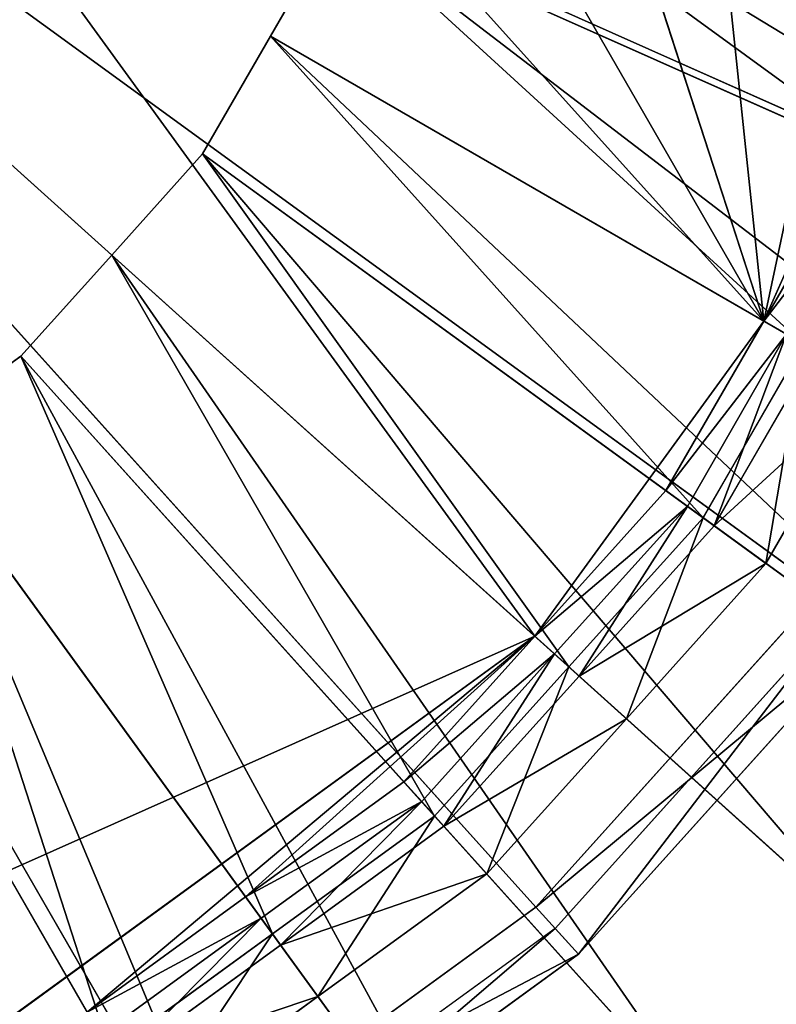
# Model space of a CAD drawing. Extents: x 0 to 31, y 0 to 21.2.
# Tile 552 of 574: x 26.4 to 27.1, y 14.3 to 15.3. Entities that reach past the tile are written whole.
import ezdxf

# ---------------------------------------------------------------- set-up
doc = ezdxf.new("R2010")
doc.units = 0
doc.header["$MEASUREMENT"] = 0
doc.layers.get('0').update_dxf_attribs({"color": 13, "linetype": 'CONTINUOUS'})
for name, color, linetype in [('CAST_IRON', 250, 'CONTINUOUS'), ('GALVANIZED_METAL', 252, 'CONTINUOUS'), ('STAINLESS_STEEL', 252, 'CONTINUOUS')]:
    doc.layers.add(name, color=color, linetype=linetype)

# ---------------------------------------------------------------- blocks, each defined once
blk = doc.blocks.new('NGM5058UC_TRADECAD_DXF')
at = {"layer": 'CAST_IRON', "color": 0}
for p, q in [((11.8153, 4.44625, 1.06005), (10.0596, 5.22805, 1.06005)), ((11.6144, 4.09835, 1.06005), (10.0596, 5.22805, 1.06005)), ((11.8153, 4.44625, 1.06005), (10.0596, 5.22805, 1.06005)), ((11.3456, 3.79975, 1.06005), (10.0596, 5.22805, 1.06005)), ((11.6144, 4.09835, 1.06005), (10.0596, 5.22805, 1.06005)), ((11.0205, 3.56355, 1.06005), (10.0596, 5.22805, 1.06005)), ((11.3456, 3.79975, 1.06005), (10.0596, 5.22805, 1.06005)), ((11.0205, 3.56355, 1.06005), (10.0596, 5.22805, 1.06005)), ((11.6144, 4.09835, 1.06005), (11.3456, 3.79975, 1.06005)), ((11.6144, 4.09835, 1.06005), (11.3456, 3.79975, 1.06005)), ((11.6363, 4.08245, 0.92545), (11.3636, 3.77965, 0.92545)), ((11.3856, 3.75535, 0.92545), (11.6628, 4.06325, 0.92545)), ((11.3856, 3.75535, 0.92545), (11.6628, 4.06325, 0.92545)), ((11.3456, 3.79975, 1.06005), (11.0205, 3.56355, 1.06005)), ((11.3456, 3.79975, 1.06005), (11.0205, 3.56355, 1.06005)), ((11.3856, 3.75535, 0.92545), (11.3456, 3.79975, 1.06005)), ((11.3856, 3.75535, 0.92545), (11.3456, 3.79975, 1.06005)), ((11.3636, 3.77965, 0.92545), (11.034, 3.54025, 0.92545)), ((11.3636, 3.77965, 0.92545), (11.3856, 3.75535, 0.92545)), ((11.3636, 3.77965, 0.92545), (11.3856, 3.75535, 0.92545)), ((11.0504, 3.51185, 0.92545), (11.3856, 3.75535, 0.92545)), ((11.0504, 3.51185, 0.92545), (11.3856, 3.75535, 0.92545))]:
    blk.add_line(p, q, dxfattribs=at)
at = {"layer": 'STAINLESS_STEEL', "color": 0}
for p, q in [((9.3259, 6.83335, 0.92485), (11.5603, 4.35185, 0.92485)), ((9.3259, 6.83335, 0.92485), (11.5603, 4.35185, 0.92485)), ((11.5603, 4.35185, 0.92485), (10.754, 6.83335, 0.92485)), ((11.5603, 4.35185, 0.92485), (10.754, 6.83335, 0.92485)), ((11.3446, 4.05485, 0.92485), (8.7353, 6.40425, 0.92485)), ((11.3446, 4.05485, 0.92485), (8.7353, 6.40425, 0.92485)), ((11.5603, 4.35185, 0.92485), (11.7859, 5.41305, 0.92485)), ((11.5603, 4.35185, 0.92485), (11.7859, 5.41305, 0.92485)), ((11.0954, 4.62025, 0.17945), (11.1595, 4.73115, 0.17945)), ((11.0954, 4.62025, 0.17945), (11.1595, 4.73115, 0.17945)), ((11.0954, 4.62025, 0.31285), (11.1595, 4.73115, 0.31285)), ((11.0954, 4.62025, 0.31285), (11.1595, 4.73115, 0.31285)), ((12.0597, 4.33035, 0.17945), (11.1595, 4.73115, 0.17945)), ((12.0597, 4.33035, 0.17945), (11.1595, 4.73115, 0.17945)), ((11.1595, 4.73115, 0.31285), (11.6921, 4.49395, 0.33075)), ((11.1595, 4.73115, 0.31285), (11.6921, 4.49395, 0.33075)), ((11.5603, 4.35185, 0.92485), (11.7096, 4.68705, 0.92485)), ((11.5603, 4.35185, 0.92485), (11.7096, 4.68705, 0.92485)), ((11.0314, 4.50925, 0.17945), (11.0954, 4.62025, 0.17945)), ((11.0314, 4.50925, 0.17945), (11.0954, 4.62025, 0.17945)), ((11.0314, 4.50925, 0.31285), (11.0954, 4.62025, 0.31285)), ((11.0314, 4.50925, 0.31285), (11.0954, 4.62025, 0.31285)), ((11.9441, 4.13025, 0.17945), (11.0954, 4.62025, 0.17945)), ((11.9441, 4.13025, 0.17945), (11.0954, 4.62025, 0.17945)), ((11.0954, 4.62025, 0.17945), (11.0954, 4.62025, 0.31285)), ((11.0954, 4.62025, 0.17945), (11.0954, 4.62025, 0.31285)), ((11.0954, 4.62025, 0.31285), (11.5976, 4.33025, 0.33075)), ((11.0954, 4.62025, 0.31285), (11.5976, 4.33025, 0.33075)), ((10.9457, 4.41405, 0.17945), (11.0314, 4.50925, 0.17945)), ((10.9457, 4.41405, 0.17945), (11.0314, 4.50925, 0.17945)), ((10.9457, 4.41405, 0.31285), (11.0314, 4.50925, 0.31285)), ((10.9457, 4.41405, 0.31285), (11.0314, 4.50925, 0.31285)), ((11.8286, 3.93005, 0.17945), (11.0314, 4.50925, 0.17945)), ((11.8286, 3.93005, 0.17945), (11.0314, 4.50925, 0.17945)), ((11.0314, 4.50925, 0.17945), (11.0314, 4.50925, 0.31285)), ((11.0314, 4.50925, 0.17945), (11.0314, 4.50925, 0.31285)), ((11.0314, 4.50925, 0.31285), (11.5031, 4.16655, 0.33075)), ((11.0314, 4.50925, 0.31285), (11.5031, 4.16655, 0.33075)), ((11.6526, 4.51165, 0.92485), (11.5603, 4.35185, 0.92485)), ((11.6526, 4.51165, 0.92485), (11.5603, 4.35185, 0.92485)), ((10.86, 4.31885, 0.17945), (10.9457, 4.41405, 0.17945)), ((10.86, 4.31885, 0.17945), (10.9457, 4.41405, 0.17945)), ((10.86, 4.31885, 0.31285), (10.9457, 4.41405, 0.31285)), ((10.86, 4.31885, 0.31285), (10.9457, 4.41405, 0.31285)), ((11.6739, 3.75835, 0.17945), (10.9457, 4.41405, 0.17945)), ((11.6739, 3.75835, 0.17945), (10.9457, 4.41405, 0.17945)), ((10.9457, 4.41405, 0.17945), (10.9457, 4.41405, 0.31285)), ((10.9457, 4.41405, 0.17945), (10.9457, 4.41405, 0.31285)), ((10.9457, 4.41405, 0.31285), (11.3766, 4.02605, 0.33075)), ((10.9457, 4.41405, 0.31285), (11.3766, 4.02605, 0.33075)), ((11.3446, 4.05485, 0.92485), (11.5603, 4.35185, 0.92485)), ((11.3446, 4.05485, 0.92485), (11.5603, 4.35185, 0.92485)), ((11.5603, 4.35185, 0.92485), (11.4681, 4.19205, 0.92485)), ((11.5603, 4.35185, 0.92485), (11.4681, 4.19205, 0.92485)), ((11.5603, 4.35185, 0.92485), (11.5819, 4.33935, 0.75865)), ((11.5603, 4.35185, 0.92485), (11.5819, 4.33935, 0.75865)), ((11.5819, 4.33935, 0.75865), (11.4883, 4.17725, 0.75865)), ((11.5819, 4.33935, 0.69075), (11.4883, 4.17725, 0.69075)), ((11.5819, 4.33935, 0.75865), (11.4883, 4.17725, 0.75865)), ((11.5819, 4.33935, 0.69075), (11.4883, 4.17725, 0.69075)), ((11.5031, 4.16655, 0.33075), (11.5976, 4.33025, 0.33075)), ((11.5031, 4.16655, 0.33075), (11.5976, 4.33025, 0.33075)), ((11.5137, 4.15885, 0.69075), (11.6089, 4.32375, 0.69075)), ((11.5137, 4.15885, 0.69075), (11.6089, 4.32375, 0.69075)), ((10.7563, 4.24365, 0.17945), (10.86, 4.31885, 0.17945)), ((10.7563, 4.24365, 0.31285), (10.86, 4.31885, 0.31285)), ((10.7563, 4.24365, 0.17945), (10.86, 4.31885, 0.17945)), ((10.7563, 4.24365, 0.31285), (10.86, 4.31885, 0.31285)), ((11.5193, 3.58665, 0.17945), (10.86, 4.31885, 0.17945)), ((11.5193, 3.58665, 0.17945), (10.86, 4.31885, 0.17945)), ((10.86, 4.31885, 0.17945), (10.86, 4.31885, 0.31285)), ((10.86, 4.31885, 0.17945), (10.86, 4.31885, 0.31285)), ((10.86, 4.31885, 0.31285), (11.2501, 3.88555, 0.33075)), ((10.86, 4.31885, 0.31285), (11.2501, 3.88555, 0.33075)), ((11.5624, 4.12345, 0.38625), (11.6608, 4.29385, 0.38625)), ((11.5624, 4.12345, 0.38625), (11.6608, 4.29385, 0.38625)), ((11.3324, 3.45075, 0.17945), (10.7563, 4.24365, 0.17945)), ((11.3324, 3.45075, 0.17945), (10.7563, 4.24365, 0.17945)), ((10.7563, 4.24365, 0.31285), (11.0972, 3.77445, 0.33075)), ((10.7563, 4.24365, 0.31285), (11.0972, 3.77445, 0.33075)), ((11.4681, 4.19205, 0.92485), (11.3446, 4.05485, 0.92485)), ((11.4681, 4.19205, 0.92485), (11.3446, 4.05485, 0.92485)), ((11.4681, 4.19205, 0.92485), (11.4883, 4.17725, 0.75865)), ((11.4681, 4.19205, 0.92485), (11.4883, 4.17725, 0.75865)), ((11.4883, 4.17725, 0.75865), (11.3631, 4.03825, 0.75865)), ((11.4883, 4.17725, 0.69075), (11.3631, 4.03825, 0.69075)), ((11.4883, 4.17725, 0.75865), (11.3631, 4.03825, 0.75865)), ((11.4883, 4.17725, 0.69075), (11.3631, 4.03825, 0.69075)), ((11.4883, 4.17725, 0.75865), (11.4883, 4.17725, 0.69075)), ((11.4883, 4.17725, 0.75865), (11.4883, 4.17725, 0.69075)), ((11.4883, 4.17725, 0.69075), (11.5137, 4.15885, 0.69075)), ((11.4883, 4.17725, 0.69075), (11.5137, 4.15885, 0.69075)), ((11.1454, 3.31495, 0.17945), (10.6527, 4.16835, 0.17945)), ((11.1454, 3.31495, 0.17945), (10.6527, 4.16835, 0.17945)), ((10.6527, 4.16835, 0.31285), (10.9442, 3.66335, 0.33075)), ((10.6527, 4.16835, 0.31285), (10.9442, 3.66335, 0.33075)), ((11.3766, 4.02605, 0.33075), (11.5031, 4.16655, 0.33075)), ((11.3766, 4.02605, 0.33075), (11.5031, 4.16655, 0.33075)), ((11.5624, 4.12345, 0.38625), (11.5031, 4.16655, 0.33075)), ((11.5624, 4.12345, 0.38625), (11.5031, 4.16655, 0.33075)), ((11.3863, 4.01735, 0.69075), (11.5137, 4.15885, 0.69075)), ((11.3863, 4.01735, 0.69075), (11.5137, 4.15885, 0.69075)), ((11.5137, 4.15885, 0.69075), (11.5624, 4.12345, 0.38625)), ((11.5137, 4.15885, 0.69075), (11.5624, 4.12345, 0.38625)), ((11.4308, 3.97725, 0.38625), (11.5624, 4.12345, 0.38625)), ((11.4308, 3.97725, 0.38625), (11.5624, 4.12345, 0.38625)), ((10.754, 3.62585, 0.92485), (11.3446, 4.05485, 0.92485)), ((10.754, 3.62585, 0.92485), (11.3446, 4.05485, 0.92485)), ((11.0719, 3.80935, 0.92485), (11.3446, 4.05485, 0.92485)), ((11.0719, 3.80935, 0.92485), (11.3446, 4.05485, 0.92485)), ((11.3446, 4.05485, 0.92485), (11.2211, 3.91775, 0.92485)), ((11.3446, 4.05485, 0.92485), (11.2211, 3.91775, 0.92485)), ((11.3446, 4.05485, 0.92485), (11.3631, 4.03825, 0.75865)), ((11.3446, 4.05485, 0.92485), (11.3631, 4.03825, 0.75865)), ((11.3631, 4.03825, 0.75865), (11.2379, 3.89915, 0.75865)), ((11.3631, 4.03825, 0.69075), (11.2379, 3.89915, 0.69075)), ((11.3631, 4.03825, 0.75865), (11.2379, 3.89915, 0.75865)), ((11.3631, 4.03825, 0.69075), (11.2379, 3.89915, 0.69075)), ((11.3631, 4.03825, 0.75865), (11.3631, 4.03825, 0.69075)), ((11.3631, 4.03825, 0.75865), (11.3631, 4.03825, 0.69075)), ((11.3631, 4.03825, 0.69075), (11.3863, 4.01735, 0.69075)), ((11.3631, 4.03825, 0.69075), (11.3863, 4.01735, 0.69075)), ((11.2501, 3.88555, 0.33075), (11.3766, 4.02605, 0.33075)), ((11.2501, 3.88555, 0.33075), (11.3766, 4.02605, 0.33075)), ((11.4308, 3.97725, 0.38625), (11.3766, 4.02605, 0.33075)), ((11.4308, 3.97725, 0.38625), (11.3766, 4.02605, 0.33075)), ((11.2589, 3.87585, 0.69075), (11.3863, 4.01735, 0.69075)), ((11.2589, 3.87585, 0.69075), (11.3863, 4.01735, 0.69075)), ((11.3863, 4.01735, 0.69075), (11.4308, 3.97725, 0.38625)), ((11.3863, 4.01735, 0.69075), (11.4308, 3.97725, 0.38625)), ((11.2992, 3.83115, 0.38625), (11.4308, 3.97725, 0.38625)), ((11.2992, 3.83115, 0.38625), (11.4308, 3.97725, 0.38625)), ((11.2211, 3.91775, 0.92485), (11.0719, 3.80935, 0.92485)), ((11.2211, 3.91775, 0.92485), (11.0719, 3.80935, 0.92485)), ((11.2211, 3.91775, 0.92485), (11.2379, 3.89915, 0.75865)), ((11.2211, 3.91775, 0.92485), (11.2379, 3.89915, 0.75865)), ((11.2379, 3.89915, 0.75865), (11.0865, 3.78915, 0.75865)), ((11.2379, 3.89915, 0.75865), (11.0865, 3.78915, 0.75865)), ((11.2379, 3.89915, 0.69075), (11.0865, 3.78915, 0.69075)), ((11.2379, 3.89915, 0.69075), (11.0865, 3.78915, 0.69075)), ((11.2379, 3.89915, 0.75865), (11.2379, 3.89915, 0.69075)), ((11.2379, 3.89915, 0.75865), (11.2379, 3.89915, 0.69075)), ((11.2379, 3.89915, 0.69075), (11.2589, 3.87585, 0.69075)), ((11.2379, 3.89915, 0.69075), (11.2589, 3.87585, 0.69075)), ((11.0972, 3.77445, 0.33075), (11.2501, 3.88555, 0.33075)), ((11.0972, 3.77445, 0.33075), (11.2501, 3.88555, 0.33075)), ((11.2992, 3.83115, 0.38625), (11.2501, 3.88555, 0.33075)), ((11.2992, 3.83115, 0.38625), (11.2501, 3.88555, 0.33075)), ((11.1048, 3.76395, 0.69075), (11.2589, 3.87585, 0.69075)), ((11.1048, 3.76395, 0.69075), (11.2589, 3.87585, 0.69075)), ((11.2589, 3.87585, 0.69075), (11.2992, 3.83115, 0.38625)), ((11.2589, 3.87585, 0.69075), (11.2992, 3.83115, 0.38625)), ((11.14, 3.71545, 0.38625), (11.2992, 3.83115, 0.38625)), ((11.14, 3.71545, 0.38625), (11.2992, 3.83115, 0.38625)), ((11.0719, 3.80935, 0.92485), (10.9226, 3.70085, 0.92485)), ((11.0719, 3.80935, 0.92485), (10.9226, 3.70085, 0.92485)), ((11.0719, 3.80935, 0.92485), (11.0865, 3.78915, 0.75865)), ((11.0719, 3.80935, 0.92485), (11.0865, 3.78915, 0.75865)), ((11.0865, 3.78915, 0.75865), (10.9351, 3.67915, 0.75865)), ((11.0865, 3.78915, 0.75865), (10.9351, 3.67915, 0.75865)), ((11.0865, 3.78915, 0.69075), (10.9351, 3.67915, 0.69075)), ((11.0865, 3.78915, 0.69075), (10.9351, 3.67915, 0.69075)), ((11.0865, 3.78915, 0.75865), (11.0865, 3.78915, 0.69075)), ((11.0865, 3.78915, 0.75865), (11.0865, 3.78915, 0.69075)), ((11.0865, 3.78915, 0.69075), (11.1048, 3.76395, 0.69075)), ((11.0865, 3.78915, 0.69075), (11.1048, 3.76395, 0.69075)), ((10.9442, 3.66335, 0.33075), (11.0972, 3.77445, 0.33075)), ((10.9442, 3.66335, 0.33075), (11.0972, 3.77445, 0.33075)), ((11.14, 3.71545, 0.38625), (11.0972, 3.77445, 0.33075)), ((11.14, 3.71545, 0.38625), (11.0972, 3.77445, 0.33075)), ((10.9508, 3.65205, 0.69075), (11.1048, 3.76395, 0.69075)), ((10.9508, 3.65205, 0.69075), (11.1048, 3.76395, 0.69075)), ((11.1048, 3.76395, 0.69075), (11.14, 3.71545, 0.38625)), ((11.1048, 3.76395, 0.69075), (11.14, 3.71545, 0.38625)), ((10.9809, 3.59985, 0.38625), (11.14, 3.71545, 0.38625)), ((10.9809, 3.59985, 0.38625), (11.14, 3.71545, 0.38625))]:
    blk.add_line(p, q, dxfattribs=at)
at = {"layer": 'CAST_IRON', "color": 0}
mesh = blk.add_polyface(dxfattribs=at)
corners = [(10.1441, 8.56815, -0.18725), (13.553, 2.72605, -0.18725), (10.144, 2.72625, -0.18725), (13.553, 8.58075, -0.18725)]
mesh.append_faces([[corners[k] for k in face] for face in [(0, 1, 2), (1, 0, 3)]], dxfattribs={"vtx0": -1, "color": 0})
mesh = blk.add_polyface(dxfattribs=at)
corners = [(11.9395, 4.82845, 1.06005), (11.8153, 4.44625, 1.06005), (10.0596, 5.22805, 1.06005)]
mesh.append_faces([[corners[k] for k in face] for face in [(0, 1, 2)]], dxfattribs={"color": 0})
mesh = blk.add_polyface(dxfattribs=at)
corners = [(11.8153, 4.44625, 1.06005), (11.6144, 4.09835, 1.06005), (10.0596, 5.22805, 1.06005)]
mesh.append_faces([[corners[k] for k in face] for face in [(0, 1, 2)]], dxfattribs={"color": 0})
mesh = blk.add_polyface(dxfattribs=at)
corners = [(11.6144, 4.09835, 1.06005), (11.3456, 3.79975, 1.06005), (10.0596, 5.22805, 1.06005)]
mesh.append_faces([[corners[k] for k in face] for face in [(0, 1, 2)]], dxfattribs={"color": 0})
mesh = blk.add_polyface(dxfattribs=at)
corners = [(11.3456, 3.79975, 1.06005), (11.0205, 3.56355, 1.06005), (10.0596, 5.22805, 1.06005)]
mesh.append_faces([[corners[k] for k in face] for face in [(0, 1, 2)]], dxfattribs={"color": 0})
mesh = blk.add_polyface(dxfattribs=at)
corners = [(11.0205, 3.56355, 1.06005), (10.6535, 3.40015, 1.06005), (10.0596, 5.22805, 1.06005)]
mesh.append_faces([[corners[k] for k in face] for face in [(0, 1, 2)]], dxfattribs={"color": 0})
mesh = blk.add_polyface(dxfattribs=at)
corners = [(11.3456, 3.79975, 1.06005), (11.6628, 4.06325, 0.92545), (11.3856, 3.75535, 0.92545), (11.6144, 4.09835, 1.06005)]
mesh.append_faces([[corners[k] for k in face] for face in [(0, 1, 2), (1, 0, 3)]], dxfattribs={"vtx0": -1, "color": 0})
mesh = blk.add_polyface(dxfattribs=at)
corners = [(11.3856, 3.75535, 0.92545), (11.6363, 4.08245, 0.92545), (11.3636, 3.77965, 0.92545), (11.6628, 4.06325, 0.92545)]
mesh.append_faces([[corners[k] for k in face] for face in [(0, 1, 2), (1, 0, 3)]], dxfattribs={"vtx0": -1, "color": 0})
mesh = blk.add_polyface(dxfattribs=at)
corners = [(11.0205, 3.56355, 1.06005), (11.3856, 3.75535, 0.92545), (11.0504, 3.51185, 0.92545), (11.3456, 3.79975, 1.06005)]
mesh.append_faces([[corners[k] for k in face] for face in [(0, 1, 2), (1, 0, 3)]], dxfattribs={"vtx0": -1, "color": 0})
mesh = blk.add_polyface(dxfattribs=at)
corners = [(11.0504, 3.51185, 0.92545), (11.3636, 3.77965, 0.92545), (11.034, 3.54025, 0.92545), (11.3856, 3.75535, 0.92545)]
mesh.append_faces([[corners[k] for k in face] for face in [(0, 1, 2), (1, 0, 3)]], dxfattribs={"vtx0": -1, "color": 0})
at = {"layer": 'GALVANIZED_METAL', "color": 0}
mesh = blk.add_polyface(dxfattribs=at)
corners = [(-14.2165, -9.41305, -1.89865), (14.216, 9.40775, -1.89865), (-14.3866, -9.24295, -1.89865), (14.386, 9.23775, -1.89865)]
mesh.append_faces([[corners[k] for k in face] for face in [(0, 1, 2), (1, 0, 3)]], dxfattribs={"vtx0": -1, "color": 0})
mesh = blk.add_polyface(dxfattribs=at)
corners = [(14.216, 9.40775, -1.89865), (-14.2165, 9.40775, -1.89865), (-14.3866, -9.24295, -1.89865)]
mesh.append_faces([[corners[k] for k in face] for face in [(0, 1, 2)]], dxfattribs={"color": 0})
mesh = blk.add_polyface(dxfattribs=at)
corners = [(14.386, 9.23775, -1.89865), (-14.2165, -9.41305, -1.89865), (14.2159, -9.41295, -1.89865)]
mesh.append_faces([[corners[k] for k in face] for face in [(0, 1, 2)]], dxfattribs={"color": 0})
at = {"layer": 'STAINLESS_STEEL', "color": 0}
mesh = blk.add_polyface(dxfattribs=at)
corners = [(10.04, 6.98515, 0.92485), (11.5603, 4.35185, 0.92485), (9.3259, 6.83335, 0.92485), (10.754, 6.83335, 0.92485)]
mesh.append_faces([[corners[k] for k in face] for face in [(0, 1, 2), (1, 0, 3)]], dxfattribs={"vtx0": -1, "color": 0})
mesh = blk.add_polyface(dxfattribs=at)
corners = [(9.3259, 6.83335, 0.92485), (11.3446, 4.05485, 0.92485), (8.7353, 6.40425, 0.92485), (11.5603, 4.35185, 0.92485)]
mesh.append_faces([[corners[k] for k in face] for face in [(0, 1, 2), (1, 0, 3)]], dxfattribs={"vtx0": -1, "color": 0})
mesh = blk.add_polyface(dxfattribs=at)
corners = [(11.3446, 6.40425, 0.92485), (11.5603, 4.35185, 0.92485), (10.754, 6.83335, 0.92485), (11.7859, 5.41305, 0.92485)]
mesh.append_faces([[corners[k] for k in face] for face in [(0, 1, 2), (1, 0, 3)]], dxfattribs={"vtx0": -1, "color": 0})
mesh = blk.add_polyface(dxfattribs=at)
corners = [(11.3446, 4.05485, 0.92485), (10.04, 3.47405, 0.92485), (8.7353, 6.40425, 0.92485), (10.754, 3.62585, 0.92485)]
mesh.append_faces([[corners[k] for k in face] for face in [(0, 1, 2), (1, 0, 3)]], dxfattribs={"vtx0": -1, "color": 0})
mesh = blk.add_polyface(dxfattribs=at)
corners = [(11.7859, 5.41305, 0.92485), (11.7096, 4.68705, 0.92485), (11.5603, 4.35185, 0.92485), (11.7859, 5.04605, 0.92485)]
mesh.append_faces([[corners[k] for k in face] for face in [(0, 1, 2), (1, 0, 3)]], dxfattribs={"vtx0": -1, "color": 0})
mesh = blk.add_polyface(dxfattribs=at)
corners = [(11.2386, 4.97485, 0.17945), (12.1311, 4.55015, 0.17945), (11.1991, 4.85295, 0.17945), (12.2025, 4.76995, 0.17945)]
mesh.append_faces([[corners[k] for k in face] for face in [(0, 1, 2), (1, 0, 3)]], dxfattribs={"vtx0": -1, "color": 0})
mesh = blk.add_polyface(dxfattribs=at)
corners = [(11.1991, 4.85295, 0.17945), (12.0597, 4.33035, 0.17945), (11.1595, 4.73115, 0.17945), (12.1311, 4.55015, 0.17945)]
mesh.append_faces([[corners[k] for k in face] for face in [(0, 1, 2), (1, 0, 3)]], dxfattribs={"vtx0": -1, "color": 0})
mesh = blk.add_polyface(dxfattribs=at)
corners = [(11.6921, 4.49395, 0.33075), (11.1991, 4.85295, 0.31285), (11.1595, 4.73115, 0.31285), (11.7506, 4.67375, 0.33075)]
mesh.append_faces([[corners[k] for k in face] for face in [(0, 1, 2), (1, 0, 3)]], dxfattribs={"vtx0": -1, "color": 0})
mesh = blk.add_polyface(dxfattribs=at)
corners = [(11.1595, 4.73115, 0.17945), (11.9441, 4.13025, 0.17945), (11.0954, 4.62025, 0.17945), (12.0597, 4.33035, 0.17945)]
mesh.append_faces([[corners[k] for k in face] for face in [(0, 1, 2), (1, 0, 3)]], dxfattribs={"vtx0": -1, "color": 0})
mesh = blk.add_polyface(dxfattribs=at)
corners = [(11.1595, 4.73115, 0.31285), (11.0954, 4.62025, 0.17945), (11.0954, 4.62025, 0.31285), (11.1595, 4.73115, 0.17945)]
mesh.append_faces([[corners[k] for k in face] for face in [(0, 1, 2), (1, 0, 3)]], dxfattribs={"vtx0": -1, "color": 0})
mesh = blk.add_polyface(dxfattribs=at)
corners = [(11.5976, 4.33025, 0.33075), (11.1595, 4.73115, 0.31285), (11.0954, 4.62025, 0.31285), (11.6921, 4.49395, 0.33075)]
mesh.append_faces([[corners[k] for k in face] for face in [(0, 1, 2), (1, 0, 3)]], dxfattribs={"vtx0": -1, "color": 0})
mesh = blk.add_polyface(dxfattribs=at)
corners = [(11.7096, 4.68705, 0.92485), (11.6526, 4.51165, 0.92485), (11.5603, 4.35185, 0.92485)]
mesh.append_faces([[corners[k] for k in face] for face in [(0, 1, 2)]], dxfattribs={"color": 0})
mesh = blk.add_polyface(dxfattribs=at)
corners = [(11.0954, 4.62025, 0.17945), (11.8286, 3.93005, 0.17945), (11.0314, 4.50925, 0.17945), (11.9441, 4.13025, 0.17945)]
mesh.append_faces([[corners[k] for k in face] for face in [(0, 1, 2), (1, 0, 3)]], dxfattribs={"vtx0": -1, "color": 0})
mesh = blk.add_polyface(dxfattribs=at)
corners = [(11.0954, 4.62025, 0.31285), (11.0314, 4.50925, 0.17945), (11.0314, 4.50925, 0.31285), (11.0954, 4.62025, 0.17945)]
mesh.append_faces([[corners[k] for k in face] for face in [(0, 1, 2), (1, 0, 3)]], dxfattribs={"vtx0": -1, "color": 0})
mesh = blk.add_polyface(dxfattribs=at)
corners = [(11.5031, 4.16655, 0.33075), (11.0954, 4.62025, 0.31285), (11.0314, 4.50925, 0.31285), (11.5976, 4.33025, 0.33075)]
mesh.append_faces([[corners[k] for k in face] for face in [(0, 1, 2), (1, 0, 3)]], dxfattribs={"vtx0": -1, "color": 0})
mesh = blk.add_polyface(dxfattribs=at)
corners = [(11.0314, 4.50925, 0.17945), (11.6739, 3.75835, 0.17945), (10.9457, 4.41405, 0.17945), (11.8286, 3.93005, 0.17945)]
mesh.append_faces([[corners[k] for k in face] for face in [(0, 1, 2), (1, 0, 3)]], dxfattribs={"vtx0": -1, "color": 0})
mesh = blk.add_polyface(dxfattribs=at)
corners = [(11.0314, 4.50925, 0.31285), (10.9457, 4.41405, 0.17945), (10.9457, 4.41405, 0.31285), (11.0314, 4.50925, 0.17945)]
mesh.append_faces([[corners[k] for k in face] for face in [(0, 1, 2), (1, 0, 3)]], dxfattribs={"vtx0": -1, "color": 0})
mesh = blk.add_polyface(dxfattribs=at)
corners = [(11.3766, 4.02605, 0.33075), (11.0314, 4.50925, 0.31285), (10.9457, 4.41405, 0.31285), (11.5031, 4.16655, 0.33075)]
mesh.append_faces([[corners[k] for k in face] for face in [(0, 1, 2), (1, 0, 3)]], dxfattribs={"vtx0": -1, "color": 0})
mesh = blk.add_polyface(dxfattribs=at)
corners = [(11.5603, 4.35185, 0.92485), (11.6755, 4.50145, 0.75865), (11.5819, 4.33935, 0.75865), (11.6526, 4.51165, 0.92485)]
mesh.append_faces([[corners[k] for k in face] for face in [(0, 1, 2), (1, 0, 3)]], dxfattribs={"vtx0": -1, "color": 0})
mesh = blk.add_polyface(dxfattribs=at)
corners = [(10.9457, 4.41405, 0.17945), (11.5193, 3.58665, 0.17945), (10.86, 4.31885, 0.17945), (11.6739, 3.75835, 0.17945)]
mesh.append_faces([[corners[k] for k in face] for face in [(0, 1, 2), (1, 0, 3)]], dxfattribs={"vtx0": -1, "color": 0})
mesh = blk.add_polyface(dxfattribs=at)
corners = [(10.9457, 4.41405, 0.31285), (10.86, 4.31885, 0.17945), (10.86, 4.31885, 0.31285), (10.9457, 4.41405, 0.17945)]
mesh.append_faces([[corners[k] for k in face] for face in [(0, 1, 2), (1, 0, 3)]], dxfattribs={"vtx0": -1, "color": 0})
mesh = blk.add_polyface(dxfattribs=at)
corners = [(11.2501, 3.88555, 0.33075), (10.9457, 4.41405, 0.31285), (10.86, 4.31885, 0.31285), (11.3766, 4.02605, 0.33075)]
mesh.append_faces([[corners[k] for k in face] for face in [(0, 1, 2), (1, 0, 3)]], dxfattribs={"vtx0": -1, "color": 0})
mesh = blk.add_polyface(dxfattribs=at)
corners = [(11.5603, 4.35185, 0.92485), (11.4681, 4.19205, 0.92485), (11.3446, 4.05485, 0.92485)]
mesh.append_faces([[corners[k] for k in face] for face in [(0, 1, 2)]], dxfattribs={"color": 0})
mesh = blk.add_polyface(dxfattribs=at)
corners = [(11.4681, 4.19205, 0.92485), (11.5819, 4.33935, 0.75865), (11.4883, 4.17725, 0.75865), (11.5603, 4.35185, 0.92485)]
mesh.append_faces([[corners[k] for k in face] for face in [(0, 1, 2), (1, 0, 3)]], dxfattribs={"vtx0": -1, "color": 0})
mesh = blk.add_polyface(dxfattribs=at)
corners = [(11.5819, 4.33935, 0.75865), (11.4883, 4.17725, 0.69075), (11.4883, 4.17725, 0.75865), (11.5819, 4.33935, 0.69075)]
mesh.append_faces([[corners[k] for k in face] for face in [(0, 1, 2), (1, 0, 3)]], dxfattribs={"vtx0": -1, "color": 0})
mesh = blk.add_polyface(dxfattribs=at)
corners = [(11.5819, 4.33935, 0.69075), (11.5137, 4.15885, 0.69075), (11.4883, 4.17725, 0.69075), (11.6089, 4.32375, 0.69075)]
mesh.append_faces([[corners[k] for k in face] for face in [(0, 1, 2), (1, 0, 3)]], dxfattribs={"vtx0": -1, "color": 0})
mesh = blk.add_polyface(dxfattribs=at)
corners = [(11.5624, 4.12345, 0.38625), (11.5976, 4.33025, 0.33075), (11.5031, 4.16655, 0.33075), (11.6608, 4.29385, 0.38625)]
mesh.append_faces([[corners[k] for k in face] for face in [(0, 1, 2), (1, 0, 3)]], dxfattribs={"vtx0": -1, "color": 0})
mesh = blk.add_polyface(dxfattribs=at)
corners = [(11.5137, 4.15885, 0.69075), (11.6608, 4.29385, 0.38625), (11.5624, 4.12345, 0.38625), (11.6089, 4.32375, 0.69075)]
mesh.append_faces([[corners[k] for k in face] for face in [(0, 1, 2), (1, 0, 3)]], dxfattribs={"vtx0": -1, "color": 0})
mesh = blk.add_polyface(dxfattribs=at)
corners = [(10.86, 4.31885, 0.17945), (11.3324, 3.45075, 0.17945), (10.7563, 4.24365, 0.17945), (11.5193, 3.58665, 0.17945)]
mesh.append_faces([[corners[k] for k in face] for face in [(0, 1, 2), (1, 0, 3)]], dxfattribs={"vtx0": -1, "color": 0})
mesh = blk.add_polyface(dxfattribs=at)
corners = [(10.7563, 4.24365, 0.31285), (10.86, 4.31885, 0.17945), (10.7563, 4.24365, 0.17945), (10.86, 4.31885, 0.31285)]
mesh.append_faces([[corners[k] for k in face] for face in [(0, 1, 2), (1, 0, 3)]], dxfattribs={"vtx0": -1, "color": 0})
mesh = blk.add_polyface(dxfattribs=at)
corners = [(11.0972, 3.77445, 0.33075), (10.86, 4.31885, 0.31285), (10.7563, 4.24365, 0.31285), (11.2501, 3.88555, 0.33075)]
mesh.append_faces([[corners[k] for k in face] for face in [(0, 1, 2), (1, 0, 3)]], dxfattribs={"vtx0": -1, "color": 0})
mesh = blk.add_polyface(dxfattribs=at)
corners = [(10.7563, 4.24365, 0.17945), (11.1454, 3.31495, 0.17945), (10.6527, 4.16835, 0.17945), (11.3324, 3.45075, 0.17945)]
mesh.append_faces([[corners[k] for k in face] for face in [(0, 1, 2), (1, 0, 3)]], dxfattribs={"vtx0": -1, "color": 0})
mesh = blk.add_polyface(dxfattribs=at)
corners = [(10.9442, 3.66335, 0.33075), (10.7563, 4.24365, 0.31285), (10.6527, 4.16835, 0.31285), (11.0972, 3.77445, 0.33075)]
mesh.append_faces([[corners[k] for k in face] for face in [(0, 1, 2), (1, 0, 3)]], dxfattribs={"vtx0": -1, "color": 0})
mesh = blk.add_polyface(dxfattribs=at)
corners = [(11.3446, 4.05485, 0.92485), (11.4883, 4.17725, 0.75865), (11.3631, 4.03825, 0.75865), (11.4681, 4.19205, 0.92485)]
mesh.append_faces([[corners[k] for k in face] for face in [(0, 1, 2), (1, 0, 3)]], dxfattribs={"vtx0": -1, "color": 0})
mesh = blk.add_polyface(dxfattribs=at)
corners = [(11.4883, 4.17725, 0.75865), (11.3631, 4.03825, 0.69075), (11.3631, 4.03825, 0.75865), (11.4883, 4.17725, 0.69075)]
mesh.append_faces([[corners[k] for k in face] for face in [(0, 1, 2), (1, 0, 3)]], dxfattribs={"vtx0": -1, "color": 0})
mesh = blk.add_polyface(dxfattribs=at)
corners = [(11.4883, 4.17725, 0.69075), (11.3863, 4.01735, 0.69075), (11.3631, 4.03825, 0.69075), (11.5137, 4.15885, 0.69075)]
mesh.append_faces([[corners[k] for k in face] for face in [(0, 1, 2), (1, 0, 3)]], dxfattribs={"vtx0": -1, "color": 0})
mesh = blk.add_polyface(dxfattribs=at)
corners = [(10.6527, 4.16835, 0.17945), (10.9343, 3.22095, 0.17945), (10.5357, 4.11625, 0.17945), (11.1454, 3.31495, 0.17945)]
mesh.append_faces([[corners[k] for k in face] for face in [(0, 1, 2), (1, 0, 3)]], dxfattribs={"vtx0": -1, "color": 0})
mesh = blk.add_polyface(dxfattribs=at)
corners = [(10.7715, 3.58645, 0.33075), (10.6527, 4.16835, 0.31285), (10.5357, 4.11625, 0.31285), (10.9442, 3.66335, 0.33075)]
mesh.append_faces([[corners[k] for k in face] for face in [(0, 1, 2), (1, 0, 3)]], dxfattribs={"vtx0": -1, "color": 0})
mesh = blk.add_polyface(dxfattribs=at)
corners = [(11.4308, 3.97725, 0.38625), (11.5031, 4.16655, 0.33075), (11.3766, 4.02605, 0.33075), (11.5624, 4.12345, 0.38625)]
mesh.append_faces([[corners[k] for k in face] for face in [(0, 1, 2), (1, 0, 3)]], dxfattribs={"vtx0": -1, "color": 0})
mesh = blk.add_polyface(dxfattribs=at)
corners = [(11.3863, 4.01735, 0.69075), (11.5624, 4.12345, 0.38625), (11.4308, 3.97725, 0.38625), (11.5137, 4.15885, 0.69075)]
mesh.append_faces([[corners[k] for k in face] for face in [(0, 1, 2), (1, 0, 3)]], dxfattribs={"vtx0": -1, "color": 0})
mesh = blk.add_polyface(dxfattribs=at)
corners = [(10.5357, 4.11625, 0.17945), (10.7232, 3.12695, 0.17945), (10.4186, 4.06415, 0.17945), (10.9343, 3.22095, 0.17945)]
mesh.append_faces([[corners[k] for k in face] for face in [(0, 1, 2), (1, 0, 3)]], dxfattribs={"vtx0": -1, "color": 0})
mesh = blk.add_polyface(dxfattribs=at)
corners = [(11.3446, 4.05485, 0.92485), (10.9226, 3.70085, 0.92485), (10.754, 3.62585, 0.92485), (11.0719, 3.80935, 0.92485)]
mesh.append_faces([[corners[k] for k in face] for face in [(0, 1, 2), (1, 0, 3)]], dxfattribs={"vtx0": -1, "color": 0})
mesh = blk.add_polyface(dxfattribs=at)
corners = [(11.3446, 4.05485, 0.92485), (11.2211, 3.91775, 0.92485), (11.0719, 3.80935, 0.92485)]
mesh.append_faces([[corners[k] for k in face] for face in [(0, 1, 2)]], dxfattribs={"color": 0})
mesh = blk.add_polyface(dxfattribs=at)
corners = [(11.2211, 3.91775, 0.92485), (11.3631, 4.03825, 0.75865), (11.2379, 3.89915, 0.75865), (11.3446, 4.05485, 0.92485)]
mesh.append_faces([[corners[k] for k in face] for face in [(0, 1, 2), (1, 0, 3)]], dxfattribs={"vtx0": -1, "color": 0})
mesh = blk.add_polyface(dxfattribs=at)
corners = [(11.3631, 4.03825, 0.75865), (11.2379, 3.89915, 0.69075), (11.2379, 3.89915, 0.75865), (11.3631, 4.03825, 0.69075)]
mesh.append_faces([[corners[k] for k in face] for face in [(0, 1, 2), (1, 0, 3)]], dxfattribs={"vtx0": -1, "color": 0})
mesh = blk.add_polyface(dxfattribs=at)
corners = [(11.3631, 4.03825, 0.69075), (11.2589, 3.87585, 0.69075), (11.2379, 3.89915, 0.69075), (11.3863, 4.01735, 0.69075)]
mesh.append_faces([[corners[k] for k in face] for face in [(0, 1, 2), (1, 0, 3)]], dxfattribs={"vtx0": -1, "color": 0})
mesh = blk.add_polyface(dxfattribs=at)
corners = [(11.2992, 3.83115, 0.38625), (11.3766, 4.02605, 0.33075), (11.2501, 3.88555, 0.33075), (11.4308, 3.97725, 0.38625)]
mesh.append_faces([[corners[k] for k in face] for face in [(0, 1, 2), (1, 0, 3)]], dxfattribs={"vtx0": -1, "color": 0})
mesh = blk.add_polyface(dxfattribs=at)
corners = [(11.2589, 3.87585, 0.69075), (11.4308, 3.97725, 0.38625), (11.2992, 3.83115, 0.38625), (11.3863, 4.01735, 0.69075)]
mesh.append_faces([[corners[k] for k in face] for face in [(0, 1, 2), (1, 0, 3)]], dxfattribs={"vtx0": -1, "color": 0})
mesh = blk.add_polyface(dxfattribs=at)
corners = [(11.0719, 3.80935, 0.92485), (11.2379, 3.89915, 0.75865), (11.0865, 3.78915, 0.75865), (11.2211, 3.91775, 0.92485)]
mesh.append_faces([[corners[k] for k in face] for face in [(0, 1, 2), (1, 0, 3)]], dxfattribs={"vtx0": -1, "color": 0})
mesh = blk.add_polyface(dxfattribs=at)
corners = [(11.0865, 3.78915, 0.75865), (11.2379, 3.89915, 0.69075), (11.0865, 3.78915, 0.69075), (11.2379, 3.89915, 0.75865)]
mesh.append_faces([[corners[k] for k in face] for face in [(0, 1, 2), (1, 0, 3)]], dxfattribs={"vtx0": -1, "color": 0})
mesh = blk.add_polyface(dxfattribs=at)
corners = [(11.2379, 3.89915, 0.69075), (11.1048, 3.76395, 0.69075), (11.0865, 3.78915, 0.69075), (11.2589, 3.87585, 0.69075)]
mesh.append_faces([[corners[k] for k in face] for face in [(0, 1, 2), (1, 0, 3)]], dxfattribs={"vtx0": -1, "color": 0})
mesh = blk.add_polyface(dxfattribs=at)
corners = [(11.14, 3.71545, 0.38625), (11.2501, 3.88555, 0.33075), (11.0972, 3.77445, 0.33075), (11.2992, 3.83115, 0.38625)]
mesh.append_faces([[corners[k] for k in face] for face in [(0, 1, 2), (1, 0, 3)]], dxfattribs={"vtx0": -1, "color": 0})
mesh = blk.add_polyface(dxfattribs=at)
corners = [(11.1048, 3.76395, 0.69075), (11.2992, 3.83115, 0.38625), (11.14, 3.71545, 0.38625), (11.2589, 3.87585, 0.69075)]
mesh.append_faces([[corners[k] for k in face] for face in [(0, 1, 2), (1, 0, 3)]], dxfattribs={"vtx0": -1, "color": 0})
mesh = blk.add_polyface(dxfattribs=at)
corners = [(10.9226, 3.70085, 0.92485), (11.0865, 3.78915, 0.75865), (10.9351, 3.67915, 0.75865), (11.0719, 3.80935, 0.92485)]
mesh.append_faces([[corners[k] for k in face] for face in [(0, 1, 2), (1, 0, 3)]], dxfattribs={"vtx0": -1, "color": 0})
mesh = blk.add_polyface(dxfattribs=at)
corners = [(10.9351, 3.67915, 0.75865), (11.0865, 3.78915, 0.69075), (10.9351, 3.67915, 0.69075), (11.0865, 3.78915, 0.75865)]
mesh.append_faces([[corners[k] for k in face] for face in [(0, 1, 2), (1, 0, 3)]], dxfattribs={"vtx0": -1, "color": 0})
mesh = blk.add_polyface(dxfattribs=at)
corners = [(11.0865, 3.78915, 0.69075), (10.9508, 3.65205, 0.69075), (10.9351, 3.67915, 0.69075), (11.1048, 3.76395, 0.69075)]
mesh.append_faces([[corners[k] for k in face] for face in [(0, 1, 2), (1, 0, 3)]], dxfattribs={"vtx0": -1, "color": 0})
mesh = blk.add_polyface(dxfattribs=at)
corners = [(10.9809, 3.59985, 0.38625), (11.0972, 3.77445, 0.33075), (10.9442, 3.66335, 0.33075), (11.14, 3.71545, 0.38625)]
mesh.append_faces([[corners[k] for k in face] for face in [(0, 1, 2), (1, 0, 3)]], dxfattribs={"vtx0": -1, "color": 0})
mesh = blk.add_polyface(dxfattribs=at)
corners = [(10.9508, 3.65205, 0.69075), (11.14, 3.71545, 0.38625), (10.9809, 3.59985, 0.38625), (11.1048, 3.76395, 0.69075)]
mesh.append_faces([[corners[k] for k in face] for face in [(0, 1, 2), (1, 0, 3)]], dxfattribs={"vtx0": -1, "color": 0})
mesh = blk.add_polyface(dxfattribs=at)
corners = [(11.6739, 3.75835, 0.17945), (11.712, 3.37265, -0.07745), (11.5193, 3.58665, 0.17945), (11.8867, 3.56675, -0.07745)]
mesh.append_faces([[corners[k] for k in face] for face in [(0, 1, 2), (1, 0, 3)]], dxfattribs={"vtx0": -1, "color": 0})
blk = doc.blocks.new('NGM5058UC_TRADECAD_DWG')
at = {"color": 0}
blk.add_blockref('NGM5058UC_TRADECAD_DXF', (15.5194, 10.62185, 1.89865), dxfattribs=at)

msp = doc.modelspace()

# ---------------------------------------------------------------- block references
at = {"color": 0}
msp.add_blockref('NGM5058UC_TRADECAD_DWG', (0, 0), dxfattribs=at)

doc.saveas('drawing.dxf')
